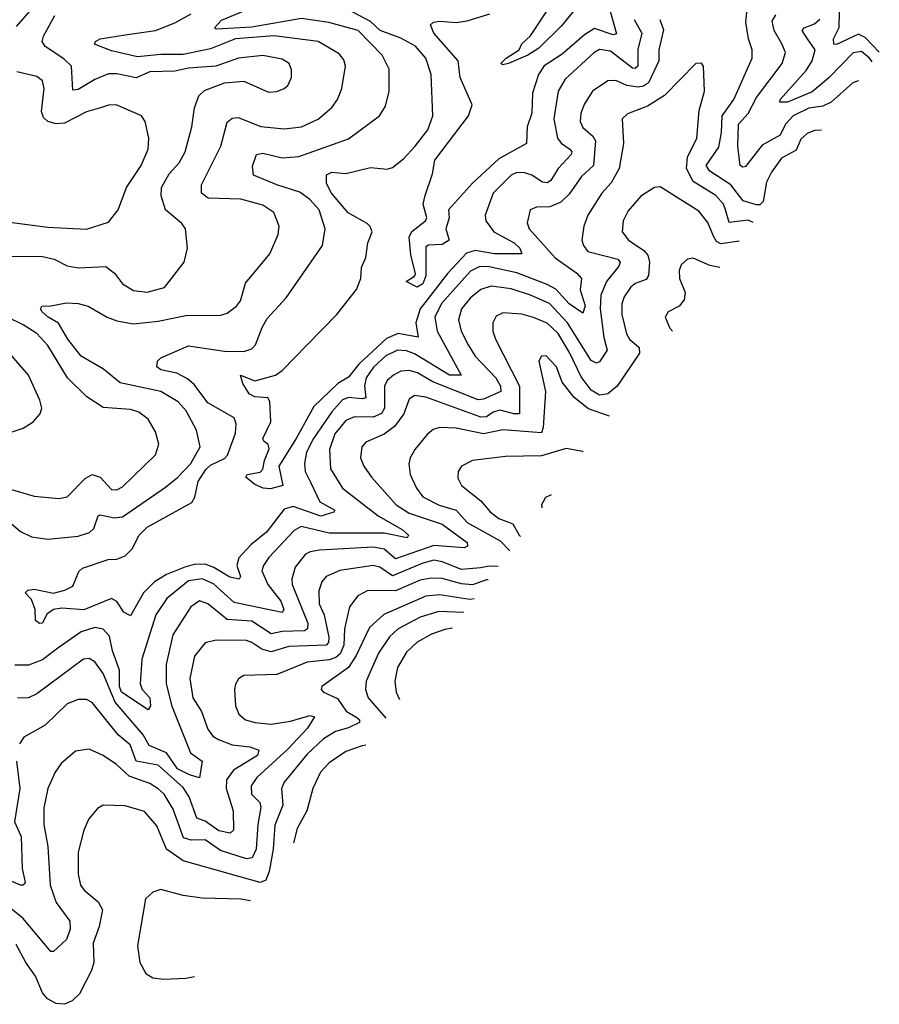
# Model space of a CAD drawing. Extents: x 1892934 to 2008621, y 567149 to 683290.
# Tile 259 of 298: x 2005063 to 2008180, y 640733 to 644304. Entities that reach past the tile are written whole.
import ezdxf

# ---------------------------------------------------------------- set-up
doc = ezdxf.new("R2010")
doc.units = 0

msp = doc.modelspace()

# ---------------------------------------------------------------- linework, layer by layer
at = {"layer": '0CON20XD'}
for points in [[(2005050.9, 644279.1), (2005165, 644411.4)], [(2007070.5, 644335), (2007027.6, 644282.4), (2006945, 644201), (2006906, 644175), (2006835.8, 644145), (2006815, 644140), (2006808, 644145), (2006826.9, 644165), (2006873.5, 644195), (2006883.1, 644216.9), (2006915, 644245.6), (2007005, 644382.7)], [(2007970.8, 643904), (2007945, 643902.7), (2007918.2, 643891.8), (2007895, 643871.2), (2007878.7, 643831.3), (2007825, 643802.2), (2007788.7, 643751.3), (2007771.3, 643715), (2007758.8, 643645), (2007747, 643633), (2007735, 643632.5), (2007686.9, 643646.9), (2007641.7, 643705), (2007565.9, 643755), (2007552, 643775), (2007597.7, 643842.3), (2007608.1, 643895), (2007610, 643955), (2007652.9, 644015), (2007718.8, 644165), (2007718.9, 644195), (2007705.2, 644235.2), (2007696.4, 644295), (2007700.6, 644345)], [(2004985.4, 642515), (2005065, 642448.2), (2005105, 642428.4), (2005165, 642419.4), (2005275, 642430.8), (2005316.4, 642443.6), (2005331.8, 642458.2), (2005347.5, 642505), (2005355, 642508), (2005405, 642497), (2005435, 642501.1), (2005591.5, 642608.5), (2005635, 642643.8), (2005683.1, 642695), (2005717.1, 642755), (2005703.9, 642815), (2005666.7, 642885), (2005637.6, 642917.6), (2005575, 642955.2), (2005426.8, 642986.8), (2005366.3, 643036.3), (2005285, 643083.3), (2005236.7, 643145), (2005203.8, 643203.8), (2005165.5, 643225), (2005143.8, 643245), (2005138.6, 643255), (2005142.5, 643265), (2005175, 643265.7), (2005232.9, 643277.1), (2005274.6, 643274.6), (2005311.2, 643265), (2005380, 643225), (2005415, 643211.6), (2005475, 643201.6), (2005565, 643210.4), (2005665, 643231.7), (2005792.5, 643232.5), (2005815, 643240), (2005848.7, 643265), (2005863.3, 643285), (2005881.7, 643348.3), (2005969.6, 643455), (2005999.5, 643525), (2006003.5, 643555), (2005983.8, 643605), (2005945, 643631.6), (2005865, 643652.6), (2005746.4, 643656.4), (2005721.8, 643675), (2005721.5, 643705), (2005792.2, 643845), (2005815, 643932.9), (2005833, 643947), (2005855, 643949.4), (2005937.2, 643917.2), (2006021.5, 643908.5), (2006085, 643915.3), (2006145, 643943.9), (2006195, 643985.6), (2006215.4, 644015), (2006230.4, 644055), (2006244.5, 644135), (2006238.3, 644158.3), (2006220.7, 644180.7), (2006145, 644224.8), (2005985, 644245.6), (2005845, 644234.3), (2005755, 644198.9), (2005655, 644177.7), (2005575, 644178.5), (2005489.7, 644169.7), (2005395, 644190.7), (2005334.2, 644215), (2005337.8, 644225), (2005355, 644235.2), (2005445, 644249.4), (2005555, 644264.8), (2005625, 644293.3), (2005684.1, 644325.9)], [(2005005, 643446.2), (2005145.7, 643445.7), (2005187.5, 643435), (2005235, 643411.1), (2005275, 643404.7), (2005375, 643409.2), (2005406.4, 643385), (2005435, 643345.5), (2005475, 643321.5), (2005525, 643316), (2005587.5, 643332.5), (2005659.4, 643425), (2005671.5, 643475), (2005664.4, 643545), (2005650.6, 643565), (2005591.8, 643615), (2005575.3, 643665), (2005577.2, 643695), (2005604.2, 643745), (2005640.7, 643785), (2005662.5, 643825), (2005686.6, 643915), (2005696.9, 643985), (2005712.6, 644027.4), (2005732.9, 644047.1), (2005805, 644075.6), (2005875, 644080.9), (2005965, 644041.5), (2005995, 644043.6), (2006022, 644055), (2006035, 644066), (2006048.1, 644095), (2006048.3, 644121.7), (2006040, 644145), (2006015, 644160.4), (2005945, 644174.7), (2005856.2, 644165), (2005774.1, 644135.9), (2005675, 644128), (2005625, 644117.9), (2005535, 644115.5), (2005485, 644093.5), (2005415, 644108), (2005385, 644107.6), (2005335, 644086.8), (2005275, 644051.2), (2005255, 644048.6), (2005251.1, 644135), (2005222.8, 644162.8), (2005155, 644206.4), (2005144.6, 644225), (2005148.4, 644245), (2005190.5, 644319.5)], [(2007384.7, 644305), (2007397.1, 644267.1), (2007380.7, 644195), (2007381, 644155), (2007342.9, 644075), (2007325, 644063), (2007305, 644059.8), (2007265, 644065.5), (2007225, 644083.2), (2007195, 644082), (2007140, 644045), (2007110.8, 643999.2), (2007097.1, 643965), (2007094.7, 643935), (2007105, 643912.7), (2007141.3, 643881.3), (2007151.1, 643865), (2007143.1, 643775), (2007100.6, 643735), (2007055, 643671.1), (2007025, 643642.8), (2006985, 643625.3), (2006936.4, 643623.6), (2006914.3, 643615), (2006902.9, 643567.1), (2006910.8, 643545), (2007005, 643440.8), (2007083.6, 643385), (2007100, 643365), (2007095.3, 643324.7), (2007113.5, 643266.5), (2007105, 643239.4), (2007055, 643273.4), (2007006.5, 643326.5), (2006975, 643343.6), (2006865.6, 643385.6), (2006765, 643407.2), (2006731.4, 643408.6), (2006698.1, 643391.9), (2006592.9, 643275), (2006568, 643225), (2006576.4, 643175), (2006663.1, 643015), (2006621.3, 643015), (2006495, 643091.9), (2006465, 643103.4), (2006432.9, 643105), (2006391, 643085), (2006345.7, 643044.3), (2006319.5, 643005), (2006313.3, 642976.7), (2006317.4, 642932.6), (2006305, 642928.8), (2006255, 642933.8), (2006233.3, 642925), (2006195, 642881.7), (2006128.3, 642785), (2006102.9, 642735), (2006095.6, 642695), (2006098.5, 642665), (2006116.8, 642626.8), (2006151.1, 642555), (2006205.6, 642525), (2006201.7, 642518.3), (2006155, 642502.8), (2006055, 642538.7), (2006021.4, 642528.6), (2005957.4, 642445), (2005900.7, 642399.3), (2005857.6, 642352.4), (2005850.5, 642325), (2005863.5, 642285), (2005858.8, 642275), (2005825, 642282.5), (2005767.1, 642317.1), (2005735, 642329.1), (2005695, 642327.8), (2005661.2, 642318.8), (2005595, 642292.3), (2005552.1, 642265), (2005512, 642225), (2005465, 642142), (2005440.8, 642155), (2005415, 642194.4), (2005395, 642204.5), (2005295, 642163.5), (2005215, 642169.7), (2005184.8, 642165.2), (2005161.6, 642148.4), (2005145, 642115.6), (2005135, 642113.8), (2005120, 642125), (2005118.5, 642165), (2005105, 642201.4), (2005082.5, 642225), (2005092.5, 642235), (2005115, 642238.8), (2005185, 642223.5), (2005226.7, 642235), (2005255, 642250), (2005277.3, 642302.7), (2005290, 642315), (2005383.6, 642346.4), (2005415, 642347.5), (2005445, 642359.4), (2005471.1, 642385), (2005495.5, 642435), (2005525, 642463.1), (2005686.5, 642553.5), (2005697.6, 642572.4), (2005710.4, 642629.6), (2005737.3, 642672.7), (2005755, 642688.6), (2005805, 642712.5), (2005815.7, 642725), (2005844.7, 642805), (2005848, 642838), (2005840.2, 642860.2), (2005744.6, 642915), (2005695, 642981.5), (2005671.3, 643001.3), (2005632.5, 643022.5), (2005574.4, 643034.4), (2005560.3, 643045), (2005562.5, 643065), (2005575, 643078.1), (2005675, 643121), (2005805, 643102.4), (2005875, 643100.2), (2005905, 643110.8), (2005918.2, 643125), (2005941.7, 643188.3), (2005960, 643220), (2006029.1, 643295), (2006161.2, 643485), (2006170.8, 643545), (2006148.7, 643615), (2006115, 643651.5), (2006079, 643679), (2005995, 643704.8), (2005910.8, 643740.8), (2005907.2, 643772.8), (2005921.1, 643815), (2005945, 643819.5), (2006015, 643803.3), (2006075, 643808.5), (2006255, 643872), (2006367.5, 643955), (2006389.4, 643990.6), (2006402.7, 644045), (2006402.7, 644125), (2006377.5, 644175), (2006289.6, 644265), (2006183.4, 644293.4), (2006085, 644308.4), (2005905, 644276.6), (2005775, 644270), (2005769.4, 644275), (2005795, 644302.4), (2005885, 644339.7)], [(2007290.6, 644305), (2007319.1, 644255), (2007304, 644196), (2007304.7, 644135), (2007295, 644126.9), (2007285, 644128.4), (2007205, 644189.5), (2007165, 644195.7), (2007145, 644184.1), (2007041, 644089), (2007015.2, 644044.8), (2007000.2, 643945), (2007012.4, 643875), (2007026.6, 643856.6), (2007057.5, 643835), (2007064.5, 643825), (2007063.1, 643815), (2007015.8, 643765), (2006989.2, 643720.8), (2006975, 643712), (2006958.5, 643715), (2006919.8, 643739.8), (2006895, 643748.1), (2006865, 643750), (2006845, 643740.7), (2006779.2, 643675), (2006750.3, 643595), (2006752.7, 643575), (2006782.7, 643535), (2006856.1, 643495), (2006875.8, 643475), (2006884, 643455), (2006785, 643454.9), (2006715, 643467.1), (2006683.1, 643456.9), (2006615.6, 643385), (2006514.6, 643255), (2006499.5, 643205), (2006507.2, 643152.7), (2006435, 643166.5), (2006392.3, 643147.7), (2006292.6, 643055), (2006255, 643007.6), (2006215.8, 642984.2), (2006128.8, 642901.2), (2006065.8, 642785), (2006002.6, 642685), (2006016.6, 642615), (2005972.7, 642602.7), (2005945.4, 642605.4), (2005915, 642617.8), (2005883.3, 642645), (2005887.5, 642655), (2005935, 642662.9), (2005945, 642673.3), (2005950, 642705), (2005967.1, 642747.1), (2005963.3, 642763.3), (2005947.5, 642775), (2005944.2, 642785), (2005973.1, 642845), (2005969.4, 642919.4), (2005962.2, 642932.2), (2005915, 642936.2), (2005895, 642947.3), (2005871.8, 642985), (2005863.3, 643015), (2005915, 642993.9), (2005990.6, 643015), (2006015, 643031.8), (2006104.7, 643125.3), (2006212.5, 643235), (2006284, 643325), (2006300, 643365), (2006302.5, 643405), (2006317.9, 643442.1), (2006325.7, 643495), (2006341.2, 643535), (2006334.1, 643554.1), (2006322.5, 643565), (2006253.4, 643603.4), (2006193.6, 643675), (2006175, 643710), (2006175, 643741.2), (2006195, 643750.9), (2006245, 643746.2), (2006335, 643768), (2006395, 643761.8), (2006415, 643768.5), (2006455, 643800), (2006496.9, 643845), (2006542.5, 643905), (2006561.3, 643955), (2006554.7, 644105), (2006535.3, 644165), (2006498.2, 644208.2), (2006445, 644237.1), (2006370, 644265), (2006335, 644298.1), (2006255, 644340.4)], [(2007204, 644335), (2007226.7, 644253.3), (2007215, 644249.2), (2007147.2, 644272.8), (2007110.4, 644249.6), (2007030.3, 644179.7), (2006965, 644136.8), (2006944.2, 644105.8), (2006922.6, 644037.4), (2006920.3, 643965), (2006903.1, 643915), (2006900.8, 643855), (2006800.2, 643799.8), (2006705, 643711.8), (2006617.9, 643615), (2006620.4, 643585), (2006607.8, 643545), (2006620, 643505), (2006595, 643488.8), (2006545, 643486.2), (2006535, 643480), (2006535.5, 643375.5), (2006525, 643346.6), (2006504, 643334), (2006464, 643355), (2006495, 643374.3), (2006497.6, 643382.4), (2006480.7, 643450.7), (2006475.2, 643515), (2006485, 643535.8), (2006534.5, 643575), (2006539.1, 643585), (2006525.7, 643635), (2006533.4, 643666.6), (2006559.2, 643745), (2006568.2, 643795), (2006689.7, 643955), (2006704, 643995), (2006660, 644095), (2006653.2, 644155), (2006564.7, 644255), (2006552, 644285), (2006563.3, 644295), (2006585, 644299.2), (2006645, 644294.1), (2006685, 644300), (2006768.1, 644325)], [(2008104.2, 644084), (2008103.2, 644082.7), (2008084.6, 644075), (2008005, 644005.3), (2007975, 643991), (2007925, 643982.7), (2007868.1, 643955), (2007839.8, 643925), (2007820.4, 643885), (2007755, 643849), (2007695, 643772), (2007685, 643769.4), (2007676, 643775), (2007666.6, 643845), (2007669.4, 643925), (2007705, 643964.2), (2007735, 644021.8), (2007828.3, 644145), (2007840, 644185), (2007826.4, 644216.4), (2007798.4, 644265), (2007791.7, 644298.3), (2007805, 644322.2)], [(2008180, 644186.3), (2008129.3, 644239.3), (2008105, 644251.7), (2008025, 644214.1), (2008015, 644215.7), (2008013.8, 644235), (2008033.9, 644276.1), (2008035.6, 644335)], [(2008154, 644151.3), (2008145, 644164.4), (2008115, 644188.9), (2008085, 644183.9), (2007997.3, 644092.7), (2007936.9, 644043.1), (2007846.5, 644005), (2007819.2, 644005), (2007820.8, 644015), (2007915, 644119.7), (2007937.1, 644155), (2007947, 644195), (2007919.2, 644235), (2007900.4, 644265), (2007907.1, 644275), (2007945, 644289.3), (2007963.8, 644306.2)], [(2007722.2, 643568.4), (2007705, 643576.5), (2007635, 643568.2), (2007622.4, 643615), (2007614.8, 643635), (2007586.9, 643666.9), (2007505, 643717.4), (2007481, 643765), (2007484.9, 643805.1), (2007518.8, 643875), (2007527.1, 643975), (2007546.1, 644045), (2007542, 644135), (2007535, 644146.7), (2007515, 644145.8), (2007400.8, 644029.2), (2007339.8, 643990.2), (2007266.7, 643963.3), (2007247.8, 643945), (2007252.2, 643855), (2007236.6, 643765), (2007207.1, 643712.9), (2007174.1, 643675), (2007123.3, 643595), (2007108.5, 643555), (2007101.3, 643505), (2007106.7, 643485), (2007122.8, 643462.8), (2007231.5, 643435), (2007240.4, 643425), (2007235, 643409.6), (2007191, 643355), (2007170.3, 643305), (2007168, 643255), (2007181, 643151), (2007193.2, 643105), (2007165, 643063.5), (2007155, 643057.9), (2007135, 643068), (2007049.3, 643205), (2006984.5, 643274.5), (2006915, 643305.5), (2006845, 643327.7), (2006772.8, 643337.2), (2006735, 643325.2), (2006698.1, 643295), (2006664.7, 643255), (2006654.2, 643215), (2006663.3, 643175), (2006689.5, 643125), (2006715, 643083.4), (2006789.8, 643005), (2006806, 642975), (2006807.1, 642955), (2006745, 642928), (2006725, 642925.8), (2006561, 642991), (2006505, 643023), (2006475, 643032.3), (2006445, 643029.6), (2006418.2, 643015), (2006395, 642995.3), (2006386.1, 642975), (2006385.5, 642895), (2006375, 642875.7), (2006345, 642862.4), (2006276.7, 642863.3), (2006245, 642850), (2006205, 642801.5), (2006185.7, 642745), (2006190.3, 642675), (2006232.9, 642605), (2006362.9, 642505), (2006449.6, 642455), (2006472.5, 642435), (2006468, 642425), (2006385, 642441.3), (2006185, 642441.4), (2006083.8, 642466.2), (2006058.5, 642451.5), (2005966.6, 642353.4), (2005946.6, 642325), (2005941.2, 642305), (2005962.2, 642255), (2006009.3, 642195), (2006020, 642165), (2006015, 642153.8), (2005840.2, 642190.2), (2005765, 642257.9), (2005724.1, 642275.9), (2005675, 642268.4), (2005595.8, 642205), (2005556.5, 642145), (2005505.8, 641985), (2005499.5, 641895), (2005507.1, 641875), (2005535.2, 641845), (2005537.4, 641815), (2005528.6, 641801.4), (2005431.3, 641865), (2005424.6, 641885), (2005425.1, 641945.1), (2005399.2, 642015), (2005388.7, 642068.7), (2005365, 642093.6), (2005335, 642099.1), (2005285, 642083.9), (2005200.7, 642025), (2005145, 641982.6), (2005095, 641962.5), (2005045, 641962.7)], [(2005035, 643569.1), (2005165, 643551.3), (2005305, 643544.6), (2005385, 643570), (2005420, 643615), (2005449.6, 643695), (2005503.3, 643775), (2005528.2, 643835), (2005530.4, 643875), (2005517.8, 643935), (2005504, 643955), (2005412.5, 643995), (2005385, 643993.9), (2005355.7, 643984.3), (2005305, 643970), (2005225, 643928.6), (2005195, 643926.8), (2005164.4, 643935), (2005149.3, 643949.3), (2005141.4, 643971.4), (2005151.6, 644055), (2005145, 644082.5), (2005125, 644098.5), (2005052.5, 644115)], [(2007672.3, 643501), (2007605, 643491.4), (2007589.9, 643499.9), (2007579.1, 643519.1), (2007558.6, 643568.6), (2007525, 643609.4), (2007385, 643698.1), (2007365, 643695.7), (2007315, 643663.5), (2007268.7, 643611.3), (2007251.2, 643575), (2007247.3, 643535), (2007270.5, 643505), (2007326.4, 643466.4), (2007340, 643450), (2007347, 643425), (2007343.4, 643376.6), (2007335, 643362.2), (2007295, 643346.9), (2007277.3, 643332.7), (2007255, 643299.5), (2007246.6, 643273.4), (2007245.8, 643235), (2007263.4, 643165), (2007274.7, 643145), (2007309.1, 643115), (2007310.3, 643095), (2007228.9, 642975), (2007195, 642947.3), (2007165, 642942.7), (2007135, 642960.4), (2007099.2, 643009.2), (2007058.1, 643095), (2007015, 643166.5), (2006975, 643203.6), (2006926, 643224), (2006884.2, 643235.8), (2006815, 643241.1), (2006790.8, 643229.2), (2006778.5, 643205), (2006778.9, 643175), (2006788.2, 643145), (2006874.6, 642975), (2006875.6, 642875), (2006855, 642874.3), (2006805, 642887.4), (2006780, 642880.1), (2006755, 642863.7), (2006735, 642862.6), (2006535, 642935.2), (2006495, 642941.3), (2006475, 642927.8), (2006455.3, 642875), (2006421.3, 642828.7), (2006385, 642801.2), (2006318.4, 642771.6), (2006302.9, 642755), (2006298.5, 642715), (2006311.1, 642685), (2006338.9, 642645), (2006427.6, 642545), (2006475, 642514.5), (2006595, 642474.2), (2006685, 642408.4), (2006687.2, 642395), (2006675, 642388.8), (2006565, 642396.7), (2006425, 642348.3), (2006385, 642383.1), (2006345, 642391.5), (2006149.5, 642380.5), (2006115.6, 642374.4), (2006098.8, 642365), (2006061.9, 642318.1), (2006049.2, 642275), (2006051.1, 642255), (2006107.6, 642115), (2006106.9, 642095), (2006095, 642087.1), (2006015, 642085.1), (2005975, 642076.5), (2005905, 642122.9), (2005815, 642128.6), (2005745, 642185.8), (2005715, 642195.9), (2005683.3, 642175), (2005617.6, 642072.4), (2005593.6, 641965), (2005594.4, 641895), (2005614.6, 641814.6), (2005681.5, 641645), (2005724.7, 641614.7), (2005715, 641554.4), (2005677.9, 641565), (2005635, 641587.3), (2005595, 641644.5), (2005531.7, 641671.7), (2005510, 641710), (2005409, 641829), (2005365, 641932.7), (2005335, 641974.5), (2005315, 641987.7), (2005294.4, 641985), (2005125, 641858.8), (2005095, 641844.7), (2005055, 641843.3)], [(2007601.7, 643405.8), (2007565, 643412.5), (2007505, 643438.6), (2007485, 643436), (2007461.4, 643415), (2007453.8, 643395), (2007455.5, 643365), (2007475.5, 643315), (2007472.1, 643287.9), (2007454.5, 643265.5), (2007414, 643245), (2007404, 643225), (2007420.8, 643185), (2007430, 643174)], [(2005025, 642602.7), (2005115, 642576.4), (2005205, 642567.8), (2005235, 642572.9), (2005300, 642640), (2005325, 642654.8), (2005355, 642645.3), (2005395, 642599.6), (2005415, 642598.4), (2005435, 642609.2), (2005555, 642725.6), (2005567.8, 642765), (2005555, 642808.8), (2005529.1, 642855), (2005495, 642881.1), (2005465, 642890.6), (2005365, 642897.2), (2005306.5, 642936.5), (2005235.9, 643005), (2005165, 643122.5), (2005125, 643166.3), (2005075, 643197.4), (2004955, 643255.9)], [(2005025, 642805.3), (2005075, 642822.2), (2005111.8, 642845), (2005137.5, 642875), (2005142.9, 642895), (2005135.8, 642924.2), (2005095, 643014.3), (2004995, 643130)], [(2007202.1, 642866.4), (2007125, 642893.1), (2007073.9, 642933.9), (2007029.5, 642989.5), (2007009.6, 643045), (2006972.5, 643085), (2006955, 643083.8), (2006945.7, 643065), (2006969.2, 642955), (2006960.8, 642825), (2006954.5, 642805.5), (2006815, 642816.7), (2006745, 642802.2), (2006645, 642823), (2006585, 642824.7), (2006562.2, 642817.7), (2006540.6, 642799.4), (2006495.4, 642745), (2006479.1, 642715), (2006473.8, 642693.8), (2006478.5, 642655), (2006501.1, 642605), (2006525, 642574.1), (2006583.7, 642543.7), (2006645, 642524.8), (2006685, 642481), (2006805, 642414.3), (2006839.7, 642377.3)], [(2007106, 642736.7), (2007105, 642737.5), (2007045, 642749.1), (2006955, 642722.1), (2006825, 642720.3), (2006704.7, 642705.3), (2006665.4, 642684.6), (2006653.1, 642665), (2006651.1, 642641.1), (2006664.4, 642615), (2006735, 642558.8), (2006769, 642519), (2006800, 642495), (2006850.5, 642475), (2006874.3, 642435), (2006878.8, 642430)], [(2006990.1, 642580.3), (2006968.9, 642571.1), (2006955.5, 642544.5), (2006955.8, 642534)], [(2006798, 642321), (2006765, 642322.2), (2006733.5, 642316.5), (2006665, 642310.1), (2006595, 642338.3), (2006565, 642343.3), (2006525, 642333.4), (2006415, 642286.6), (2006368.9, 642318.9), (2006345, 642324.8), (2006223.5, 642306.5), (2006173.8, 642285), (2006158.4, 642265), (2006148, 642232), (2006148.8, 642185), (2006166.3, 642145), (2006184, 642065), (2006183.1, 642045), (2006174.6, 642035.4), (2006039, 642031), (2005975, 642011.3), (2005941.2, 642021.2), (2005905, 642045.7), (2005885, 642052.2), (2005775, 642054.1), (2005735, 642043.6), (2005696.8, 641995), (2005679.5, 641915), (2005690.6, 641845), (2005722.5, 641795), (2005745, 641730.4), (2005763.6, 641705), (2005783.1, 641693.1), (2005833.6, 641673.6), (2005897, 641667), (2005930, 641655), (2005924.6, 641635), (2005838.2, 641581.8), (2005813.2, 641546.8), (2005812, 641515), (2005836.4, 641435), (2005837.9, 641365), (2005826.5, 641353.5), (2005785, 641362.2), (2005735, 641396.6), (2005705, 641408.4), (2005676.9, 641485), (2005655, 641519.6), (2005565, 641599.8), (2005485.1, 641615.1), (2005463.5, 641673.5), (2005420.3, 641710.3), (2005325, 641827.9), (2005305, 641837.9), (2005275, 641838.5), (2005235, 641822.7), (2005154.6, 641745), (2005077.8, 641702.3), (2005062.2, 641677.7)], [(2006762.1, 642272.5), (2006755, 642272.1), (2006705, 642254.3), (2006665, 642258), (2006595, 642276.9), (2006555, 642278.4), (2006515, 642271.6), (2006425, 642232.8), (2006325, 642233.5), (2006289.1, 642215), (2006258.7, 642175), (2006241.1, 642095), (2006238.2, 642035), (2006225, 642003.7), (2006209.5, 641990.5), (2006185, 641982.6), (2006105, 641974), (2005995, 641928.9), (2005875, 641925.6), (2005856.4, 641913.6), (2005845.5, 641894.5), (2005841.5, 641875), (2005845.5, 641815), (2005856.9, 641785), (2005882, 641765), (2005916.7, 641755), (2005975, 641749.5), (2006045, 641759.4), (2006115, 641780.8), (2006131.5, 641775), (2006106.2, 641735), (2006035, 641658.7), (2005922.6, 641555), (2005901.6, 641525), (2005903.2, 641495), (2005933.2, 641465), (2005937.2, 641447.2), (2005925.7, 641385), (2005920.3, 641295), (2005906.2, 641263.9), (2005885, 641260.9), (2005791.2, 641291.2), (2005735, 641328.8), (2005685, 641328.2), (2005656.7, 641336.7), (2005618.9, 641441.1), (2005586.7, 641495), (2005565, 641514.2), (2005535, 641533.8), (2005460, 641560), (2005413.2, 641603.2), (2005365, 641635.4), (2005315, 641658.8), (2005265, 641651.1), (2005213.4, 641606.6), (2005191.8, 641575), (2005164.6, 641515), (2005150, 641445), (2005150, 641385), (2005165.3, 641305.3), (2005173, 641165), (2005195, 641101.5), (2005245, 641033.8), (2005245.3, 641005.3), (2005232.7, 640967.3), (2005185.3, 640924.7), (2005175, 640924.5), (2005073.5, 641045), (2005030.7, 641080.7)], [(2006710.9, 642203.5), (2006695, 642201.3), (2006585, 642217.8), (2006535, 642213.6), (2006382.8, 642147.2), (2006331, 642099), (2006282.6, 641997.4), (2006255, 641954.2), (2006158, 641885), (2006156, 641875), (2006164, 641865), (2006215, 641842.6), (2006246.6, 641796.6), (2006285, 641773.2), (2006294.6, 641765), (2006295.5, 641755), (2006255, 641735.2), (2006207.6, 641722.4), (2006165, 641695.2), (2006105, 641640.5), (2006021.5, 641538.5), (2006012.5, 641515), (2006017.1, 641455), (2005988, 641382), (2005981.3, 641295), (2005967.3, 641215), (2005955.2, 641183.5), (2005935, 641175.2), (2005655, 641253.2), (2005595.3, 641295), (2005559.7, 641379.7), (2005515, 641432.7), (2005445, 641453.3), (2005365, 641455.6), (2005345, 641442.9), (2005313.3, 641405), (2005295.4, 641364.6), (2005274.7, 641284.7), (2005274.7, 641205.3), (2005283.2, 641165), (2005296.8, 641146.8), (2005347.7, 641105), (2005363.2, 641075), (2005350.7, 641015), (2005328.9, 640955), (2005331.4, 640885), (2005323.4, 640855), (2005279.3, 640770.7), (2005252.5, 640745), (2005225, 640732.8), (2005195, 640736), (2005163, 640753), (2005145.3, 640775), (2005120.3, 640835), (2005084.9, 640884.9), (2005050.1, 640950.1)], [(2006673.9, 642153.5), (2006582.9, 642157.1), (2006515, 642137.5), (2006435.1, 642094.9), (2006403.8, 642066.2), (2006363.8, 642006.2), (2006318.8, 641905), (2006317.1, 641875), (2006326.7, 641845), (2006389.9, 641770.2)], [(2006632, 642097), (2006605, 642092.3), (2006556.2, 642075), (2006503.7, 642046.3), (2006465, 642010.4), (2006432.4, 641955), (2006423.4, 641905), (2006428, 641865), (2006440.4, 641838.3)], [(2006318, 641673.2), (2006305, 641670.9), (2006245, 641650.2), (2006185, 641608.4), (2006154.1, 641575), (2006125.8, 641515), (2006104.3, 641435), (2006069, 641371), (2006055.2, 641318.4)], [(2005051.3, 641615), (2005062.9, 641515), (2005044.2, 641395), (2005068, 641342), (2005072, 641225), (2005082.2, 641175), (2005075, 641165.4), (2005065, 641165.3), (2005015, 641186.7)], [(2005899.1, 641107.8), (2005865, 641113.6), (2005725, 641118), (2005655, 641127.1), (2005575, 641149.4), (2005545, 641140), (2005518.6, 641115), (2005489.4, 640945), (2005498, 640885), (2005520, 640845), (2005545, 640828.6), (2005585, 640824.4), (2005665, 640827.9), (2005696.2, 640833.9)]]:
    msp.add_lwpolyline(points, dxfattribs=at)

doc.saveas('drawing.dxf')
